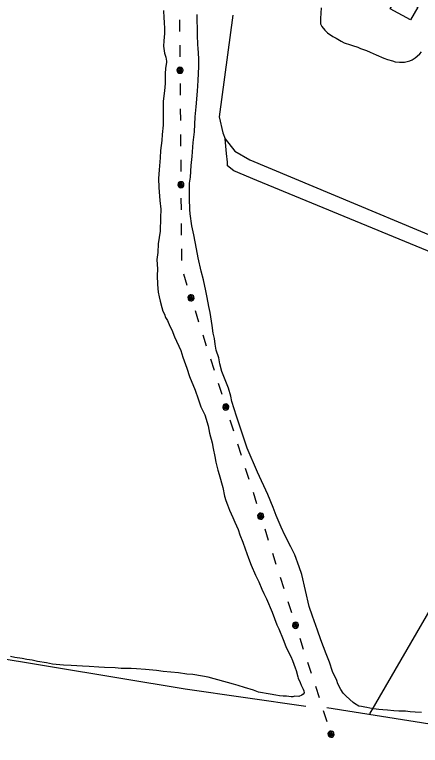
# Model space of a CAD drawing. Extents: x 3172297 to 3210190, y 958463 to 983887.
# Drawn here: x 3179346 to 3180528, y 976980 to 979111 of the extents above; entities that cross this region are included whole.
import ezdxf

# ---------------------------------------------------------------- set-up
doc = ezdxf.new("R2010")
doc.units = 0
for name, color, linetype in [('V-BLDG-OTLN', 7, 'Continuous'), ('V-SITE-VEGE', 7, 'Continuous'), ('V-TOPO-SHOR', 7, 'Continuous'), ('V-UTIL-LINE', 7, 'Continuous')]:
    doc.layers.add(name, color=color, linetype=linetype)

msp = doc.modelspace()

# ---------------------------------------------------------------- linework, layer by layer
at = {"layer": 'V-BLDG-OTLN'}
msp.add_lwpolyline([(3180499.7, 979095.2), (3180440.7, 979127.9), (3180455.8, 979155.3), (3180467.8, 979148.6), (3180477.1, 979165.4), (3180498.4, 979153.6), (3180494.8, 979147.1), (3180520.5, 979132.8)], close=True, dxfattribs=at)
at = {"layer": 'V-SITE-VEGE'}
for p, q in [((3179780.3, 979123.2), (3179781, 979101.3)), ((3179781, 979101.3), (3179781.7, 979088.8)), ((3179781.7, 979088.8), (3179783.1, 979069.3)), ((3179783.1, 979069.3), (3179783, 979056)), ((3179783, 979056), (3179780.5, 979034.2)), ((3179780.5, 979034.2), (3179780.4, 979018.6)), ((3179780.4, 979018.6), (3179782.6, 978998.2)), ((3179782.6, 978998.2), (3179786.4, 978987.3)), ((3179786.4, 978987.3), (3179788.7, 978975.6)), ((3179788.7, 978975.6), (3179788.7, 978971.7)), ((3179786.2, 978954.5), (3179784.6, 978938.1)), ((3179788.7, 978971.7), (3179786.2, 978954.5)), ((3179784.6, 978938.1), (3179784.4, 978910)), ((3179784.4, 978910), (3179782.7, 978888.9)), ((3179782.7, 978888.9), (3179779.4, 978858.5)), ((3179779.4, 978858.5), (3179778.9, 978789)), ((3179778.9, 978789), (3179776.4, 978760.9)), ((3179776.4, 978760.9), (3179775.5, 978743.8)), ((3179775.5, 978743.8), (3179771.4, 978714.9)), ((3179771.4, 978714.9), (3179770.5, 978693.8)), ((3179770.5, 978693.8), (3179767.1, 978658.7)), ((3179767.1, 978658.7), (3179765.4, 978633)), ((3179765.4, 978633), (3179766.8, 978606.4)), ((3179766.8, 978606.4), (3179769.6, 978568.9)), ((3179769.6, 978568.9), (3179771.8, 978543.9)), ((3179771.8, 978543.9), (3179771.6, 978518.2)), ((3179771.6, 978518.2), (3179769.8, 978479.9)), ((3179769.8, 978479.9), (3179764.1, 978442.5)), ((3179764.1, 978442.5), (3179763.2, 978417.5)), ((3179763.2, 978417.5), (3179760.7, 978397.2)), ((3179760.7, 978397.2), (3179762.1, 978368.3)), ((3179762.1, 978368.3), (3179761.9, 978350.4)), ((3179761.9, 978350.4), (3179762.5, 978323.8)), ((3179762.5, 978323.8), (3179764.7, 978301.9)), ((3179764.7, 978301.9), (3179767, 978287.9)), ((3179767, 978287.9), (3179770, 978275.4)), ((3179770, 978275.4), (3179775.4, 978257.4)), ((3179775.4, 978257.4), (3179778.4, 978246.4)), ((3179778.4, 978246.4), (3179783.1, 978237.8)), ((3179783.1, 978237.8), (3179786.1, 978227.6)), ((3179786.1, 978227.6), (3179791.5, 978219)), ((3179791.5, 978219), (3179798.4, 978202.6)), ((3179798.4, 978202.6), (3179803.8, 978191.6)), ((3179803.8, 978191.6), (3179812.3, 978171.2)), ((3179812.3, 978171.2), (3179830, 978131.3)), ((3179830, 978131.3), (3179836.1, 978112.5)), ((3179836.1, 978112.5), (3179848.4, 978079.7)), ((3179848.4, 978079.7), (3179856, 978055.4)), ((3179856, 978055.4), (3179872.2, 978016.3)), ((3179872.2, 978016.3), (3179880.6, 977991.2)), ((3179880.6, 977991.2), (3179889, 977967.7)), ((3179889, 977967.7), (3179900.6, 977944.2)), ((3179900.6, 977944.2), (3179909.7, 977912.2)), ((3179909.7, 977912.2), (3179914.3, 977891.1)), ((3179914.3, 977891.1), (3179921.9, 977862.1)), ((3179921.9, 977862.1), (3179924.9, 977845.7)), ((3179924.9, 977845.7), (3179929.4, 977823)), ((3179929.4, 977823), (3179932.4, 977805.8)), ((3179932.4, 977805.8), (3179937.8, 977783.2)), ((3179937.8, 977783.2), (3179942.4, 977770.6)), ((3179942.4, 977770.6), (3179953, 977732.3)), ((3179953, 977732.3), (3179957.6, 977707.3)), ((3179957.6, 977707.3), (3179961.4, 977694.8)), ((3179961.4, 977694.8), (3179966, 977681.5)), ((3179966, 977681.5), (3179972.1, 977666.6)), ((3179972.1, 977666.6), (3179982.1, 977644.7)), ((3179982.1, 977644.7), (3179987.5, 977631.4)), ((3179987.5, 977631.4), (3179997.5, 977609.4)), ((3179997.5, 977609.4), (3180002.1, 977594.6)), ((3180002.1, 977594.6), (3180011.3, 977572.7)), ((3180011.3, 977572.7), (3180018.2, 977553.9)), ((3180018.2, 977553.9), (3180027.4, 977526.5)), ((3180027.4, 977526.5), (3180035.1, 977506.1)), ((3180035.1, 977506.1), (3180048.2, 977476.4)), ((3180048.2, 977476.4), (3180057.4, 977457.6)), ((3180057.4, 977457.6), (3180066.6, 977435.7)), ((3180066.6, 977435.7), (3180072, 977423.1)), ((3180072, 977423.1), (3180079.7, 977407.5)), ((3180079.7, 977407.5), (3180096.6, 977369.1)), ((3180096.6, 977369.1), (3180110.4, 977332.3)), ((3180110.4, 977332.3), (3180115.8, 977320.6)), ((3180115.8, 977320.6), (3180128.1, 977289.3)), ((3180128.1, 977289.3), (3180136.6, 977268.9)), ((3180136.6, 977268.9), (3180141.9, 977255.6)), ((3180141.9, 977255.6), (3180150.4, 977239.1)), ((3179347, 977236.6), (3179333.8, 977239.1)), ((3179368.1, 977233.4), (3179347, 977236.6)), ((3179382.1, 977231), (3179368.1, 977233.4)), ((3179397.7, 977228.5), (3179382.1, 977231)), ((3179413.3, 977225.3), (3179397.7, 977228.5)), ((3180150.4, 977239.1), (3180155.8, 977228.2)), ((3180155.8, 977228.2), (3180163.5, 977206.3)), ((3179439.1, 977221.2), (3179413.3, 977225.3)), ((3179457, 977217.2), (3179439.1, 977221.2)), ((3179489, 977213.9), (3179457, 977217.2)), ((3179510.8, 977212.9), (3179489, 977213.9)), ((3179544.4, 977211.1), (3179510.8, 977212.9)), ((3179563.9, 977210.2), (3179544.4, 977211.1)), ((3179592, 977208.5), (3179563.9, 977210.2)), ((3179608.4, 977207.6), (3179592, 977208.5)), ((3179638.8, 977206.6), (3179608.4, 977207.6)), ((3179656.8, 977204.9), (3179638.8, 977206.6)), ((3180163.5, 977206.3), (3180166.5, 977198.4)), ((3179685.7, 977204.7), (3179656.8, 977204.9)), ((3179701.3, 977203.9), (3179685.7, 977204.7)), ((3179727.8, 977202.1), (3179701.3, 977203.9)), ((3179759.8, 977198.8), (3179727.8, 977202.1)), ((3179778.5, 977196.3), (3179759.8, 977198.8)), ((3179823.8, 977192.1), (3179778.5, 977196.3)), ((3179847.9, 977188.1), (3179823.8, 977192.1)), ((3179865.1, 977187.2), (3179847.9, 977188.1)), ((3179894, 977182.3), (3179865.1, 977187.2)), ((3180166.5, 977198.4), (3180171.1, 977180.5)), ((3179909.6, 977179.1), (3179894, 977182.3)), ((3179983.6, 977159.1), (3179909.6, 977179.1)), ((3180171.1, 977180.5), (3180172.6, 977176.5)), ((3180172.6, 977176.5), (3180178, 977164)), ((3180178, 977164), (3180181.1, 977156.2)), ((3179997.6, 977155.1), (3179983.6, 977159.1)), ((3180015.5, 977149.5), (3179997.6, 977155.1)), ((3180042, 977141.5), (3180015.5, 977149.5)), ((3180056.8, 977135.9), (3180042, 977141.5)), ((3180181.1, 977156.2), (3180186.5, 977144.4)), ((3180186.5, 977144.4), (3180188.8, 977139.7)), ((3180090.4, 977129.5), (3180056.8, 977135.9)), ((3180106.7, 977127), (3180090.4, 977129.5)), ((3180117.7, 977124.6), (3180106.7, 977127)), ((3180128.6, 977123.7), (3180117.7, 977124.6)), ((3180137.9, 977123.7), (3180128.6, 977123.7)), ((3180152, 977122), (3180137.9, 977123.7)), ((3180156.7, 977122), (3180152, 977122)), ((3180162.1, 977123.5), (3180156.7, 977122)), ((3180173.9, 977123.4), (3180162.1, 977123.5)), ((3180183.2, 977126.5), (3180173.9, 977123.4)), ((3180187.2, 977129.6), (3180183.2, 977126.5)), ((3180189.5, 977133.5), (3180187.2, 977129.6)), ((3180188.8, 977139.7), (3180189.5, 977133.5))]:
    msp.add_line(p, q, dxfattribs=at)
for points in [[(3180239.4, 979130.3), (3180236.9, 979099.8), (3180237.6, 979084.2), (3180241.4, 979076.4), (3180249.9, 979065.4)], [(3180465.6, 977080.1), (3180450.7, 977081), (3180432, 977082.7), (3180418.7, 977083.6), (3180407, 977085.2), (3180391.4, 977086.9), (3180381.3, 977089.3), (3180372, 977090.9), (3180366.5, 977091.7), (3180356.4, 977094.1), (3180349.3, 977095), (3180343.9, 977098.1), (3180341.6, 977099.7), (3180336.1, 977102.1), (3180332.2, 977105.2), (3180312.1, 977124.1), (3180303.5, 977132.7), (3180296.6, 977143.7), (3180288.1, 977159.4), (3180285, 977169.5), (3180271.9, 977196.2), (3180263.5, 977222.8), (3180253.5, 977247), (3180238.2, 977287.7), (3180228.2, 977316.7), (3180213.7, 977357.4), (3180204.5, 977385.6), (3180183.2, 977478.6), (3180174.8, 977501.3), (3180162.5, 977535.7), (3180151, 977559.2), (3180133.2, 977593.7), (3180122.5, 977616.4), (3180107.9, 977650.9), (3180099.4, 977674.4), (3180084.1, 977711.9), (3180054, 977776.9), (3180023.3, 977847.4), (3179992.7, 977940.5), (3179978.9, 977982.8), (3179975.9, 977998.4), (3179969, 978021.9), (3179963.6, 978036), (3179949.8, 978070.4), (3179944.5, 978093.1), (3179941.5, 978110.3), (3179933.8, 978133), (3179930, 978150.2), (3179928.6, 978166.6), (3179924.8, 978182.2), (3179921.8, 978204.1), (3179915.8, 978242.4), (3179912, 978259.6), (3179906.7, 978286.2), (3179903, 978305.7), (3179896.1, 978337.8), (3179890.1, 978362.8), (3179881, 978401.9), (3179875.7, 978428.5), (3179868.1, 978469.1), (3179862.8, 978494.9), (3179857.6, 978530.1), (3179856.9, 978542.6), (3179855.5, 978574.6), (3179855.8, 978619.9), (3179858.3, 978637), (3179860.9, 978670.6), (3179863.4, 978697.1), (3179866.8, 978738.5), (3179870.1, 978768.9), (3179872, 978812.6), (3179875.3, 978842.3), (3179878.7, 978887.5), (3179881.2, 978918.7), (3179883.1, 978959.3), (3179883.2, 978982.7), (3179881.1, 979013.2), (3179879.6, 979022.6), (3179879, 979051.5), (3179879.1, 979068.6), (3179877.7, 979095.2), (3179877.8, 979111.6)], [(3180249.9, 979065.4), (3180257.7, 979057.6), (3180273.2, 979047.3), (3180282.6, 979041.8), (3180297.4, 979033.9), (3180305.9, 979028.3), (3180324.6, 979022.8), (3180330.1, 979020.4), (3180345.6, 979016.4), (3180354.2, 979012.4), (3180371.3, 979006.1), (3180382.2, 979001.3), (3180399.4, 978993.4), (3180421.9, 978983.9), (3180432.9, 978979.9), (3180446.9, 978975.9), (3180454.7, 978973.5), (3180467.1, 978971.8), (3180482, 978971.8), (3180485.9, 978973.3), (3180497.6, 978976.3), (3180504.7, 978979.4), (3180513.3, 978984.8), (3180518.8, 978989.5), (3180526.6, 978996.4), (3180531.4, 979002.7)], [(3180531.9, 977076.6), (3180513.2, 977077.5), (3180498.3, 977078.4), (3180485.1, 977080), (3180465.6, 977080.1)]]:
    msp.add_lwpolyline(points, dxfattribs=at)
at = {"layer": 'V-TOPO-SHOR'}
for points in [[(3179982, 979109.1), (3179942, 978812.8), (3179952.6, 978766.3), (3179959.7, 978748.5), (3179988.2, 978712.7), (3180031, 978687.6), (3180830.1, 978353.5), (3180919.3, 978331.9), (3180969.2, 978310.3), (3180987, 978296), (3180997.7, 978288.8), (3181019.2, 978295.9), (3181044.2, 978299.4), (3181072.7, 978295.8), (3181126.3, 978277.8), (3181511.4, 978080.4), (3181975, 977815), (3182064.2, 977761.2), (3182115, 978100.4), (3182168.8, 978175.2)], [(3180997.7, 978288.8), (3180944.2, 978285.4), (3180780, 978332.2), (3180626.6, 978389.7), (3180052.2, 978626.8), (3179984.5, 978655.6), (3179966.6, 978669.9), (3179966.7, 978680.6), (3179963.2, 978705.6), (3179959.7, 978748.5)], [(3181176.4, 978341.9), (3180922, 977996.2), (3180681.8, 977593.2), (3180380.5, 977072.6)], [(3176576.4, 977426.6), (3176703.2, 977435.2), (3176860.3, 977420.6), (3177031.7, 977402.3), (3177504.7, 977360), (3178293.9, 977326), (3178331.4, 977336.6), (3178393.9, 977363.2), (3178440.4, 977372), (3178542.1, 977366.4), (3179057.9, 977275.9), (3179843.2, 977145.4), (3180194.9, 977094.5)], [(3180255.6, 977090.8), (3180653.6, 977027.3), (3181397.9, 976916.5)]]:
    msp.add_lwpolyline(points, dxfattribs=at)
at = {"layer": 'V-UTIL-LINE'}
for points in [[(3179826.6, 979095.8), (3179826.9, 979061.8)], [(3179827.2, 979021.8), (3179827.5, 978987.8)], [(3179827.8, 978948.8), (3179830.1, 978950.5), (3179828, 978951.3), (3179825.7, 978949.6), (3179826.1, 978946.7), (3179829.5, 978946.6), (3179832.9, 978949.8), (3179831, 978953.7), (3179826.4, 978955), (3179823, 978951.9), (3179822, 978947.5), (3179825.1, 978943.8), (3179830.6, 978943.5), (3179836.8, 978948.9), (3179836.1, 978952.3), (3179834.1, 978955.2), (3179831.2, 978957.2), (3179827.7, 978957.8), (3179824.3, 978957.1), (3179821.4, 978955.1), (3179819.4, 978952.2), (3179818.8, 978948.7), (3179819.5, 978945.3), (3179821.5, 978942.4), (3179824.4, 978940.5), (3179827.9, 978939.8), (3179831.3, 978940.5), (3179834.2, 978942.5), (3179836.1, 978945.4), (3179836.8, 978948.9)], [(3179828.1, 978909.8), (3179828.4, 978875.8)], [(3179828.7, 978835.8), (3179829, 978801.8)], [(3179829.3, 978761.8), (3179829.6, 978727.8)], [(3179830, 978687.8), (3179830.2, 978653.8)], [(3179830.6, 978614.8), (3179832.9, 978616.5), (3179830.7, 978617.3), (3179828.5, 978615.6), (3179828.9, 978612.7), (3179832.3, 978612.6), (3179835.6, 978615.9), (3179833.8, 978619.7), (3179829.1, 978621), (3179825.8, 978617.9), (3179824.8, 978613.5), (3179827.9, 978609.8), (3179833.4, 978609.5), (3179839.6, 978614.9), (3179838.9, 978618.3), (3179836.9, 978621.2), (3179833.9, 978623.2), (3179830.5, 978623.8), (3179827.1, 978623.1), (3179824.1, 978621.1), (3179822.2, 978618.2), (3179821.6, 978614.8), (3179822.3, 978611.3), (3179824.3, 978608.4), (3179827.2, 978606.5), (3179830.6, 978605.8), (3179834.1, 978606.5), (3179837, 978608.5), (3179838.9, 978611.5), (3179839.6, 978614.9)], [(3179830.9, 978575.8), (3179831.2, 978541.8)], [(3179831.5, 978501.8), (3179831.8, 978467.8)], [(3179832.1, 978427.8), (3179832.4, 978393.8)], [(3179837.9, 978354.7), (3179848.2, 978322.3)], [(3179860.1, 978285.1), (3179861.8, 978287.4), (3179859.5, 978287.5), (3179857.9, 978285.3), (3179859.1, 978282.6), (3179862.3, 978283.5), (3179864.6, 978287.6), (3179861.7, 978290.7), (3179856.9, 978290.6), (3179854.6, 978286.6), (3179855, 978282.1), (3179859, 978279.5), (3179864.3, 978280.9), (3179868.6, 978287.8), (3179866.9, 978290.9), (3179864.2, 978293.1), (3179860.8, 978294.1), (3179857.3, 978293.7), (3179854.2, 978292), (3179852.1, 978289.2), (3179851.1, 978285.9), (3179851.5, 978282.4), (3179853.2, 978279.3), (3179855.9, 978277.1), (3179859.3, 978276.1), (3179862.8, 978276.5), (3179865.9, 978278.2), (3179868, 978281), (3179869, 978284.4), (3179868.6, 978287.8)], [(3179871.9, 978248), (3179882.2, 978215.6)], [(3179894.4, 978177.4), (3179904.7, 978145.1)], [(3179916.9, 978106.9), (3179927.2, 978074.6)], [(3179939.3, 978036.4), (3179949.7, 978004.1)], [(3179961.5, 977966.9), (3179963.3, 977969.2), (3179960.9, 977969.3), (3179959.3, 977967.1), (3179960.5, 977964.4), (3179963.8, 977965.3), (3179966, 977969.4), (3179963.2, 977972.5), (3179958.3, 977972.3), (3179956, 977968.4), (3179956.4, 977963.9), (3179960.5, 977961.3), (3179965.8, 977962.7), (3179970.1, 977969.6), (3179968.4, 977972.7), (3179965.6, 977974.9), (3179962.3, 977975.9), (3179958.8, 977975.5), (3179955.7, 977973.8), (3179953.5, 977971), (3179952.5, 977967.6), (3179952.9, 977964.2), (3179954.6, 977961.1), (3179957.4, 977958.9), (3179960.8, 977957.9), (3179964.2, 977958.3), (3179967.3, 977960), (3179969.5, 977962.8), (3179970.5, 977966.1), (3179970.1, 977969.6)], [(3179973.4, 977929.7), (3179983.7, 977897.3)], [(3179995.8, 977859.2), (3180006.2, 977826.8)], [(3180018.3, 977788.7), (3180028.6, 977756.3)], [(3180040.8, 977718.2), (3180051.1, 977685.8)], [(3180063, 977648.7), (3180064.7, 977651), (3180062.4, 977651.1), (3180060.8, 977648.8), (3180062, 977646.2), (3180065.3, 977647.1), (3180067.5, 977651.2), (3180064.6, 977654.3), (3180059.8, 977654.1), (3180057.5, 977650.2), (3180057.9, 977645.7), (3180061.9, 977643.1), (3180067.3, 977644.5), (3180071.5, 977651.4), (3180069.8, 977654.5), (3180067.1, 977656.7), (3180063.7, 977657.6), (3180060.2, 977657.3), (3180057.2, 977655.6), (3180055, 977652.8), (3180054, 977649.4), (3180054.4, 977645.9), (3180056.1, 977642.9), (3180058.8, 977640.7), (3180062.2, 977639.7), (3180065.7, 977640.1), (3180068.8, 977641.8), (3180071, 977644.5), (3180071.9, 977647.9), (3180071.5, 977651.4)], [(3180074.8, 977611.5), (3180085.1, 977579.1)], [(3180097.3, 977541), (3180107.6, 977508.6)], [(3180119.8, 977470.5), (3180130.1, 977438.1)], [(3180142.3, 977400), (3180152.6, 977367.6)], [(3180164.6, 977330.5), (3180166.3, 977332.8), (3180164, 977332.9), (3180162.4, 977330.7), (3180163.6, 977328), (3180166.9, 977328.9), (3180169.1, 977333), (3180166.2, 977336.2), (3180161.3, 977335.9), (3180159.1, 977332), (3180159.5, 977327.5), (3180163.6, 977324.9), (3180168.9, 977326.3), (3180173.1, 977333.3), (3180171.4, 977336.4), (3180168.7, 977338.5), (3180165.3, 977339.5), (3180161.8, 977339.1), (3180158.7, 977337.3), (3180156.6, 977334.6), (3180155.6, 977331.2), (3180156, 977327.7), (3180157.7, 977324.7), (3180160.5, 977322.5), (3180163.9, 977321.5), (3180167.4, 977322), (3180170.4, 977323.7), (3180172.6, 977326.4), (3180173.6, 977329.8), (3180173.1, 977333.3)], [(3180176.7, 977293.4), (3180187.2, 977261.1)], [(3180199.6, 977223.1), (3180210.1, 977190.7)], [(3180222.5, 977152.7), (3180233.1, 977120.4)], [(3180245.5, 977082.4), (3180256, 977050)], [(3180268.1, 977013), (3180269.8, 977015.2), (3180267.5, 977015.3), (3180265.9, 977013.1), (3180267.1, 977010.4), (3180270.4, 977011.3), (3180272.6, 977015.5), (3180269.7, 977018.6), (3180264.9, 977018.4), (3180262.6, 977014.4), (3180263, 977010), (3180267.1, 977007.4), (3180272.4, 977008.8), (3180276.6, 977015.7), (3180274.9, 977018.8), (3180272.2, 977021), (3180268.8, 977021.9), (3180265.3, 977021.5), (3180262.2, 977019.8), (3180260.1, 977017), (3180259.1, 977013.7), (3180259.5, 977010.2), (3180261.2, 977007.1), (3180264, 977004.9), (3180267.4, 977004), (3180270.9, 977004.4), (3180273.9, 977006.1), (3180276.1, 977008.9), (3180277.1, 977012.3), (3180276.6, 977015.7)]]:
    msp.add_lwpolyline(points, dxfattribs=at)

doc.saveas('drawing.dxf')
